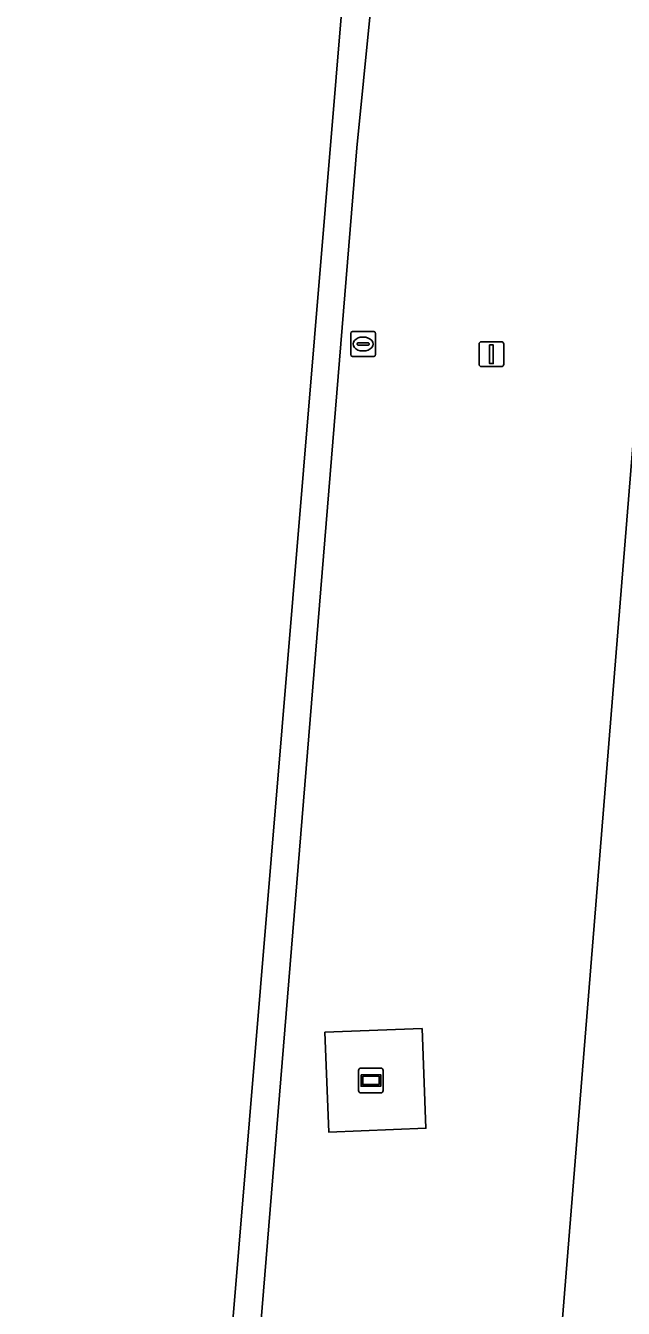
# Model space of a CAD drawing. Extents: x 161848 to 162726, y 385382 to 386521.
# Drawn here: x 161912.2 to 161936.3, y 386435.2 to 386486.7 of the extents above; entities that cross this region are included whole.
import ezdxf

# ---------------------------------------------------------------- set-up
doc = ezdxf.new("R2010")
doc.units = 0
for name, color, linetype in [('IMGEO_Berm_groen', 7, 'Continuous'), ('IMGEO_Lichtmast', 7, 'Continuous'), ('IMGEO_Reclamebord', 7, 'Continuous'), ('IMGEO_Rijbaan_regionaal_gesloten', 7, 'Continuous'), ('IMGEO_Rioolput', 7, 'Continuous'), ('IMGEO_Voetpad_open', 7, 'Continuous')]:
    doc.layers.add(name, color=color, linetype=linetype)

msp = doc.modelspace()

# ---------------------------------------------------------------- linework, layer by layer
at = {"layer": 'IMGEO_Berm_groen'}
for points in [[(161926.325, 386489.795), (161925.54, 386481.846), (161920.561, 386420.826)], [(161930.964, 386399.61), (161938.201, 386489.33)]]:
    msp.add_lwpolyline(points, dxfattribs=at)
msp.add_lwpolyline([(161928.164, 386446.469), (161928.319, 386442.457), (161924.413, 386442.307), (161924.258, 386446.318)], close=True, dxfattribs=at)
at = {"layer": 'IMGEO_Lichtmast'}
for p, q in [((161930.456, 386473.151), (161930.456, 386473.951)), ((161930.456, 386473.951), (161930.456, 386473.151)), ((161930.556, 386474.051), (161931.346, 386474.051)), ((161931.346, 386474.051), (161930.556, 386474.051)), ((161931.446, 386473.951), (161931.446, 386473.151)), ((161931.446, 386473.151), (161931.446, 386473.951)), ((161931.346, 386473.051), (161930.556, 386473.051)), ((161930.556, 386473.051), (161931.346, 386473.051))]:
    msp.add_line(p, q, dxfattribs=at)
msp.add_lwpolyline([(161930.876, 386473.926), (161931.026, 386473.926), (161931.026, 386473.176), (161930.876, 386473.176), (161930.876, 386473.926)], dxfattribs=at)
for centre, start, end in [((161930.556, 386473.951), 90, 180), ((161930.556, 386473.951), 90, 180), ((161931.346, 386473.951), 0, 90), ((161931.346, 386473.951), 360, 90), ((161930.556, 386473.151), 180, 270), ((161930.556, 386473.151), 180, 270), ((161931.346, 386473.151), 270, 0), ((161931.346, 386473.151), 270, 0)]:
    msp.add_arc(centre, 0.1, start, end, dxfattribs=at)
at = {"layer": 'IMGEO_Reclamebord'}
for p, q in [((161925.61, 386443.979), (161925.61, 386444.779)), ((161925.61, 386444.779), (161925.61, 386443.979)), ((161925.71, 386444.879), (161926.5, 386444.879)), ((161926.5, 386444.879), (161925.71, 386444.879)), ((161926.6, 386444.779), (161926.6, 386443.979)), ((161926.6, 386443.979), (161926.6, 386444.779)), ((161926.5, 386443.879), (161925.71, 386443.879)), ((161925.71, 386443.879), (161926.5, 386443.879))]:
    msp.add_line(p, q, dxfattribs=at)
for points in [[(161925.711, 386444.611), (161926.499, 386444.611), (161926.499, 386444.147), (161925.711, 386444.147), (161925.711, 386444.611)], [(161925.776, 386444.546), (161925.776, 386444.212), (161926.434, 386444.212), (161926.434, 386444.546), (161925.776, 386444.546)]]:
    msp.add_lwpolyline(points, dxfattribs=at)
for centre, start, end in [((161925.71, 386444.779), 90, 180), ((161925.71, 386444.779), 90, 180), ((161926.5, 386444.779), 0, 90), ((161926.5, 386444.779), 360, 90), ((161925.71, 386443.979), 180, 270), ((161925.71, 386443.979), 180, 270), ((161926.5, 386443.979), 270, 0), ((161926.5, 386443.979), 270, 0)]:
    msp.add_arc(centre, 0.1, start, end, dxfattribs=at)
at = {"layer": 'IMGEO_Rijbaan_regionaal_gesloten'}
for points in [[(161917.469, 386380.791), (161920.561, 386420.826), (161925.54, 386481.846), (161926.325, 386489.795), (161925.138, 386489.842), (161915.587, 386374.977), (161912.23, 386326.329)], [(161938.201, 386489.33), (161930.964, 386399.61)]]:
    msp.add_lwpolyline(points, dxfattribs=at)
at = {"layer": 'IMGEO_Rioolput'}
for p, q in [((161925.294, 386473.534), (161925.294, 386474.386)), ((161925.369, 386474.46), (161926.221, 386474.46)), ((161925.782, 386474.24), (161925.807, 386474.24)), ((161926.295, 386474.386), (161926.295, 386473.534)), ((161925.553, 386473.954), (161925.553, 386473.966)), ((161925.991, 386473.917), (161925.593, 386473.917)), ((161925.596, 386474.003), (161925.994, 386474.003)), ((161925.805, 386473.68), (161925.78, 386473.68)), ((161926.037, 386473.966), (161926.037, 386473.954)), ((161926.221, 386473.46), (161925.369, 386473.46))]:
    msp.add_line(p, q, dxfattribs=at)
for points in [[(161925.294, 386473.534), (161925.294, 386474.386)], [(161925.369, 386474.46), (161926.221, 386474.46)], [(161926.295, 386474.386), (161926.295, 386473.534)], [(161926.221, 386473.46), (161925.369, 386473.46)]]:
    msp.add_lwpolyline(points, dxfattribs=at)
for centre, radius, start, end in [((161925.371, 386474.384), 0.0765, 91.552, 178.448), ((161925.371, 386474.384), 0.0765, 91.552, 178.448), ((161926.219, 386474.384), 0.0765, 1.552, 88.448), ((161926.219, 386474.384), 0.0765, 1.552, 88.448), ((161925.593, 386473.963), 0.0403, 85.8775, 175.7526), ((161925.59, 386473.953), 0.0366, 178.938, 274.7102), ((161925.994, 386473.96), 0.043, 264.8664, 352.4533), ((161925.998, 386473.965), 0.0386, 1.7309, 96.639), ((161925.371, 386473.536), 0.0765, 181.552, 268.448), ((161925.371, 386473.536), 0.0765, 181.552, 268.448), ((161926.219, 386473.536), 0.0765, 271.552, 358.448), ((161926.219, 386473.536), 0.0765, 271.552, 358.448)]:
    msp.add_arc(centre, radius, start, end, dxfattribs=at)
for centre, major_axis, ratio, start_param, end_param in [((161925.781, 386473.96), (-0.387, 0.002), 0.722429, 4.712389, 7.853982), ((161925.806, 386473.96), (-0.39, 0.002), 0.717154, 1.570796, 4.712389)]:
    msp.add_ellipse(centre, major_axis=major_axis, ratio=ratio, start_param=start_param, end_param=end_param, dxfattribs=at)
at = {"layer": 'IMGEO_Voetpad_open'}
msp.add_lwpolyline([(161928.164, 386446.469), (161924.258, 386446.318), (161924.413, 386442.307), (161928.319, 386442.457)], close=True, dxfattribs=at)

doc.saveas('drawing.dxf')
